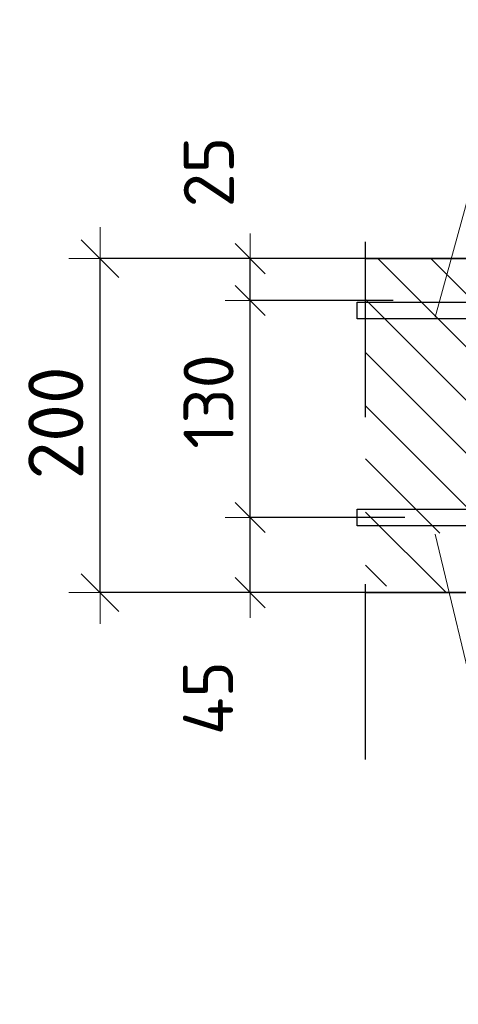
# Model space of a CAD drawing. Header units: metres. Extents: x -38 to 97, y -15 to 21.
# Tile 257 of 276: x 86.984 to 87.247, y -5.677 to -5.088. Entities that reach past the tile are written whole.
import ezdxf

# ---------------------------------------------------------------- set-up
doc = ezdxf.new("R2010")
doc.units = ezdxf.units.M
doc.header["$PDMODE"] = 65
doc.linetypes.add('______4', pattern=[0.135, 0.105, -0.03])
for name, color, linetype, lineweight in [('XR$4$Арм. стержнями верхней зоны', 180, 'Continuous', 35), ('XR$4$Арм. стержнями нижней зоны', 180, 'Continuous', 35), ('XR$4$Арм.стержн. Арматура края', 96, 'Continuous', 35), ('XR$4$ВК__отв в полу 1-2 эт', 220, 'Continuous', 25), ('XR$4$Размерная линия (1)', 7, 'Continuous', 13), ('XR$4$Размерная линия_ общее', 7, 'Continuous', 13), ('XR$5$Арм. стержнями верхней зоны', 180, 'Continuous', 35), ('XR$5$Арм. стержнями нижней зоны', 180, 'Continuous', 35), ('XR$5$Арм.стержн. Арматура края', 96, 'Continuous', 35), ('XR$5$ВК__отв в полу 1-2 эт', 220, 'Continuous', 25), ('XR$5$Размерная линия (1)', 7, 'Continuous', 13), ('XR$5$Размерная линия_ общее', 7, 'Continuous', 13)]:
    doc.layers.add(name, color=color, linetype=linetype, lineweight=lineweight)
doc.styles.add('ISOCPEUR', font='txt')
doc.dimstyles.new('DIMSTYLE_12', dxfattribs={"dimtxt": 0.03, "dimasz": 0.03, "dimexe": 0, "dimexo": 0, "dimgap": 0.015, "dimtad": 2, "dimdec": 0, "dimlfac": 1000, "dimrnd": 1, "dimzin": 12, "dimdsep": 46, "dimtxsty": 'ISOCPEUR', "dimblk1": 'ALL_ML_STRICH', "dimblk2": 'ALL_ML_STRICH', "dimsah": 1, "dimcen": 0, "dimclrd": 7, "dimclre": 256, "dimclrt": 7, "dimadec": 0, "dimazin": 0, "dimtfac": 1, "dimtdec": 0, "dimtix": 1, "dimtmove": 2, "dimatfit": 3, "dimfxl": 0, "dimtzin": 0, "dimlwd": 0, "dimlwe": -3, "dimarcsym": 0})
doc.dimstyles.new('DIMSTYLE_14', dxfattribs={"dimtxt": 0.03, "dimasz": 0.03, "dimexe": 0, "dimexo": 0, "dimgap": 0.015, "dimtad": 2, "dimdec": 0, "dimlfac": 1000, "dimrnd": 1, "dimzin": 12, "dimdsep": 46, "dimtxsty": 'ISOCPEUR', "dimblk1": 'ALL_ML_STRICH', "dimblk2": 'ALL_ML_STRICH', "dimsah": 1, "dimcen": 0, "dimclrd": 7, "dimclre": 256, "dimclrt": 7, "dimadec": 0, "dimazin": 0, "dimtfac": 1, "dimtdec": 0, "dimtix": 1, "dimtmove": 2, "dimatfit": 3, "dimfxl": 0, "dimtvp": 1.2, "dimtzin": 0, "dimlwd": 0, "dimlwe": -3, "dimarcsym": 0})
doc.dimstyles.new('DIMSTYLE_8', dxfattribs={"dimtxt": 0.033, "dimasz": 0.0375, "dimexe": 0, "dimexo": 0, "dimgap": 0.0165, "dimtad": 2, "dimdec": 0, "dimlfac": 1000, "dimrnd": 1, "dimzin": 12, "dimdsep": 46, "dimtxsty": 'ISOCPEUR', "dimblk1": 'ALL_ML_STRICH', "dimblk2": 'ALL_ML_STRICH', "dimsah": 1, "dimcen": 0, "dimclrd": 7, "dimclre": 256, "dimclrt": 7, "dimadec": 0, "dimazin": 0, "dimtfac": 1, "dimtdec": 0, "dimtix": 1, "dimtmove": 2, "dimatfit": 3, "dimfxl": 0, "dimtzin": 0, "dimlwd": 0, "dimlwe": -3, "dimarcsym": 0})
pattern_1 = [(135, (0, 0), (-0.031819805, -0.031819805), [0.4, -0.05, 0, -0.05]), (135, (-0.01591, -0.01591), (-0.031819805, -0.031819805), [0.8, -0.1, 0.1, -0.1])]

# ---------------------------------------------------------------- blocks, each defined once
blk = doc.blocks.new('ALL_ML_STRICH')
at = {"color": 0, "linetype": 'ByBlock', "lineweight": -2}
for p, q in [((0, -0.5), (0, 0.5)), ((-0.3, -0.3), (0.3, 0.3)), ((-1, 0), (0.5, 0))]:
    blk.add_line(p, q, dxfattribs=at)
blk = doc.blocks.new('*D317')
at = {"layer": 'DEFPOINTS', "color": 7, "linetype": 'Continuous', "lineweight": 13, "transparency": 33554687}
for p in [(87.23884, -5.23081), (87.03226, -5.43081), (87.23884, -5.43081)]:
    blk.add_point(p, dxfattribs=at)
at = {"layer": 'XR$4$Размерная линия_ общее', "color": 253, "linetype": 'Continuous', "lineweight": -2, "true_color": 0xa0a0a0, "transparency": 33554687}
for p, q in [((87.21884, -5.23081), (87.03226, -5.23081)), ((87.21884, -5.43081), (87.03226, -5.43081))]:
    blk.add_line(p, q, dxfattribs=at)
at = {"layer": 'XR$4$Размерная линия_ общее', "color": 7, "linetype": 'Continuous', "lineweight": -2, "transparency": 33554687}
blk.add_line((87.03226, -5.43081), (87.03226, -5.23081), dxfattribs=at)
at = {"layer": 'XR$4$Размерная линия_ общее', "color": 7, "linetype": 'Continuous', "lineweight": 13, "transparency": 33554687, "xscale": 0.0375, "yscale": 0.0375, "zscale": 0.0375}
for p, rotation in [((87.03226, -5.23081), 90), ((87.03226, -5.43081), 270)]:
    blk.add_blockref('ALL_ML_STRICH', p, dxfattribs=dict(at, rotation=rotation))
at = {"layer": 'XR$4$Размерная линия_ общее', "color": 7, "linetype": 'Continuous', "lineweight": 13, "transparency": 33554687, "insert": (87.00576, -5.32916), "char_height": 0.033, "width": 0.099, "attachment_point": 5, "rotation": 90, "style": 'ISOCPEUR'}
blk.add_mtext('\\A1;{200}', dxfattribs=at)
blk = doc.blocks.new('*D318')
at = {"layer": 'DEFPOINTS', "color": 7, "linetype": 'Continuous', "lineweight": 13, "transparency": 33554687}
for p in [(87.23496, -5.38581), (87.12229, -5.43081), (87.22211, -5.43081)]:
    blk.add_point(p, dxfattribs=at)
at = {"layer": 'XR$4$Размерная линия (1)', "color": 9, "linetype": 'Continuous', "lineweight": -2, "true_color": 0xc7c7c7, "transparency": 33554687}
for p, q in [((87.21496, -5.38581), (87.12229, -5.38581)), ((87.20211, -5.43081), (87.12229, -5.43081))]:
    blk.add_line(p, q, dxfattribs=at)
at = {"layer": 'XR$4$Размерная линия (1)', "color": 7, "linetype": 'Continuous', "lineweight": -2, "transparency": 33554687}
blk.add_line((87.12229, -5.43081), (87.12229, -5.38581), dxfattribs=at)
at = {"layer": 'XR$4$Размерная линия (1)', "color": 7, "linetype": 'Continuous', "lineweight": 13, "transparency": 33554687, "xscale": 0.03, "yscale": 0.03, "zscale": 0.03}
for p, rotation in [((87.12229, -5.38581), 90), ((87.12229, -5.43081), 270)]:
    blk.add_blockref('ALL_ML_STRICH', p, dxfattribs=dict(at, rotation=rotation))
at = {"layer": 'XR$4$Размерная линия (1)', "color": 7, "linetype": 'Continuous', "lineweight": 13, "transparency": 33554687, "insert": (87.09698, -5.49394), "char_height": 0.03, "width": 0.06, "attachment_point": 5, "rotation": 90, "style": 'ISOCPEUR'}
blk.add_mtext('\\A1;{45}', dxfattribs=at)
blk = doc.blocks.new('*D319')
at = {"layer": 'DEFPOINTS', "color": 7, "linetype": 'Continuous', "lineweight": 13, "transparency": 33554687}
for p in [(87.22793, -5.25581), (87.12229, -5.38581), (87.23496, -5.38581)]:
    blk.add_point(p, dxfattribs=at)
at = {"layer": 'XR$4$Размерная линия (1)', "color": 9, "linetype": 'Continuous', "lineweight": -2, "true_color": 0xc7c7c7, "transparency": 33554687}
for p, q in [((87.20793, -5.25581), (87.12229, -5.25581)), ((87.21496, -5.38581), (87.12229, -5.38581))]:
    blk.add_line(p, q, dxfattribs=at)
at = {"layer": 'XR$4$Размерная линия (1)', "color": 7, "linetype": 'Continuous', "lineweight": -2, "transparency": 33554687}
blk.add_line((87.12229, -5.38581), (87.12229, -5.25581), dxfattribs=at)
at = {"layer": 'XR$4$Размерная линия (1)', "color": 7, "linetype": 'Continuous', "lineweight": 13, "transparency": 33554687, "xscale": 0.03, "yscale": 0.03, "zscale": 0.03}
for p, rotation in [((87.12229, -5.25581), 90), ((87.12229, -5.38581), 270)]:
    blk.add_blockref('ALL_ML_STRICH', p, dxfattribs=dict(at, rotation=rotation))
at = {"layer": 'XR$4$Размерная линия (1)', "color": 7, "linetype": 'Continuous', "lineweight": 13, "transparency": 33554687, "insert": (87.09729, -5.31631), "char_height": 0.03, "width": 0.09, "attachment_point": 5, "rotation": 90, "style": 'ISOCPEUR'}
blk.add_mtext('\\A1;{130}', dxfattribs=at)
blk = doc.blocks.new('*D320')
at = {"layer": 'DEFPOINTS', "color": 7, "linetype": 'Continuous', "lineweight": 13, "transparency": 33554687}
for p in [(87.2458, -5.23081), (87.12229, -5.25581), (87.22793, -5.25581)]:
    blk.add_point(p, dxfattribs=at)
at = {"layer": 'XR$4$Размерная линия (1)', "color": 9, "linetype": 'Continuous', "lineweight": -2, "true_color": 0xc7c7c7, "transparency": 33554687}
for p, q in [((87.2258, -5.23081), (87.12229, -5.23081)), ((87.20793, -5.25581), (87.12229, -5.25581))]:
    blk.add_line(p, q, dxfattribs=at)
at = {"layer": 'XR$4$Размерная линия (1)', "color": 7, "linetype": 'Continuous', "lineweight": -2, "transparency": 33554687}
blk.add_line((87.12229, -5.25581), (87.12229, -5.23081), dxfattribs=at)
at = {"layer": 'XR$4$Размерная линия (1)', "color": 7, "linetype": 'Continuous', "lineweight": 13, "transparency": 33554687, "xscale": 0.03, "yscale": 0.03, "zscale": 0.03}
for p, rotation in [((87.12229, -5.23081), 90), ((87.12229, -5.25581), 270)]:
    blk.add_blockref('ALL_ML_STRICH', p, dxfattribs=dict(at, rotation=rotation))
at = {"layer": 'XR$4$Размерная линия (1)', "color": 7, "linetype": 'Continuous', "lineweight": 13, "transparency": 33554687, "insert": (87.09743, -5.17898), "char_height": 0.03, "width": 0.06, "attachment_point": 5, "rotation": 90, "style": 'ISOCPEUR'}
blk.add_mtext('\\A1;{25}', dxfattribs=at)
blk = doc.blocks.new('*D743')
at = {"layer": 'DEFPOINTS', "color": 7, "linetype": 'Continuous', "lineweight": 13, "transparency": 33554687}
for p in [(87.23884, -5.23081), (87.03226, -5.43081), (87.23884, -5.43081)]:
    blk.add_point(p, dxfattribs=at)
at = {"layer": 'XR$5$Размерная линия_ общее', "color": 253, "linetype": 'Continuous', "lineweight": -2, "true_color": 0xa0a0a0, "transparency": 33554687}
for p, q in [((87.21884, -5.23081), (87.03226, -5.23081)), ((87.21884, -5.43081), (87.03226, -5.43081))]:
    blk.add_line(p, q, dxfattribs=at)
at = {"layer": 'XR$5$Размерная линия_ общее', "color": 7, "linetype": 'Continuous', "lineweight": -2, "transparency": 33554687}
blk.add_line((87.03226, -5.43081), (87.03226, -5.23081), dxfattribs=at)
at = {"layer": 'XR$5$Размерная линия_ общее', "color": 7, "linetype": 'Continuous', "lineweight": 13, "transparency": 33554687, "xscale": 0.0375, "yscale": 0.0375, "zscale": 0.0375}
for p, rotation in [((87.03226, -5.23081), 90), ((87.03226, -5.43081), 270)]:
    blk.add_blockref('ALL_ML_STRICH', p, dxfattribs=dict(at, rotation=rotation))
at = {"layer": 'XR$5$Размерная линия_ общее', "color": 7, "linetype": 'Continuous', "lineweight": 13, "transparency": 33554687, "insert": (87.00576, -5.32916), "char_height": 0.033, "width": 0.099, "attachment_point": 5, "rotation": 90, "style": 'ISOCPEUR'}
blk.add_mtext('\\A1;{200}', dxfattribs=at)
blk = doc.blocks.new('*D744')
at = {"layer": 'DEFPOINTS', "color": 7, "linetype": 'Continuous', "lineweight": 13, "transparency": 33554687}
for p in [(87.23496, -5.38581), (87.12229, -5.43081), (87.22211, -5.43081)]:
    blk.add_point(p, dxfattribs=at)
at = {"layer": 'XR$5$Размерная линия (1)', "color": 9, "linetype": 'Continuous', "lineweight": -2, "true_color": 0xc7c7c7, "transparency": 33554687}
for p, q in [((87.21496, -5.38581), (87.12229, -5.38581)), ((87.20211, -5.43081), (87.12229, -5.43081))]:
    blk.add_line(p, q, dxfattribs=at)
at = {"layer": 'XR$5$Размерная линия (1)', "color": 7, "linetype": 'Continuous', "lineweight": -2, "transparency": 33554687}
blk.add_line((87.12229, -5.43081), (87.12229, -5.38581), dxfattribs=at)
at = {"layer": 'XR$5$Размерная линия (1)', "color": 7, "linetype": 'Continuous', "lineweight": 13, "transparency": 33554687, "xscale": 0.03, "yscale": 0.03, "zscale": 0.03}
for p, rotation in [((87.12229, -5.38581), 90), ((87.12229, -5.43081), 270)]:
    blk.add_blockref('ALL_ML_STRICH', p, dxfattribs=dict(at, rotation=rotation))
at = {"layer": 'XR$5$Размерная линия (1)', "color": 7, "linetype": 'Continuous', "lineweight": 13, "transparency": 33554687, "insert": (87.09698, -5.49394), "char_height": 0.03, "width": 0.06, "attachment_point": 5, "rotation": 90, "style": 'ISOCPEUR'}
blk.add_mtext('\\A1;{45}', dxfattribs=at)
blk = doc.blocks.new('*D745')
at = {"layer": 'DEFPOINTS', "color": 7, "linetype": 'Continuous', "lineweight": 13, "transparency": 33554687}
for p in [(87.22793, -5.25581), (87.12229, -5.38581), (87.23496, -5.38581)]:
    blk.add_point(p, dxfattribs=at)
at = {"layer": 'XR$5$Размерная линия (1)', "color": 9, "linetype": 'Continuous', "lineweight": -2, "true_color": 0xc7c7c7, "transparency": 33554687}
for p, q in [((87.20793, -5.25581), (87.12229, -5.25581)), ((87.21496, -5.38581), (87.12229, -5.38581))]:
    blk.add_line(p, q, dxfattribs=at)
at = {"layer": 'XR$5$Размерная линия (1)', "color": 7, "linetype": 'Continuous', "lineweight": -2, "transparency": 33554687}
blk.add_line((87.12229, -5.38581), (87.12229, -5.25581), dxfattribs=at)
at = {"layer": 'XR$5$Размерная линия (1)', "color": 7, "linetype": 'Continuous', "lineweight": 13, "transparency": 33554687, "xscale": 0.03, "yscale": 0.03, "zscale": 0.03}
for p, rotation in [((87.12229, -5.25581), 90), ((87.12229, -5.38581), 270)]:
    blk.add_blockref('ALL_ML_STRICH', p, dxfattribs=dict(at, rotation=rotation))
at = {"layer": 'XR$5$Размерная линия (1)', "color": 7, "linetype": 'Continuous', "lineweight": 13, "transparency": 33554687, "insert": (87.09729, -5.31631), "char_height": 0.03, "width": 0.09, "attachment_point": 5, "rotation": 90, "style": 'ISOCPEUR'}
blk.add_mtext('\\A1;{130}', dxfattribs=at)
blk = doc.blocks.new('*D746')
at = {"layer": 'DEFPOINTS', "color": 7, "linetype": 'Continuous', "lineweight": 13, "transparency": 33554687}
for p in [(87.2458, -5.23081), (87.12229, -5.25581), (87.22793, -5.25581)]:
    blk.add_point(p, dxfattribs=at)
at = {"layer": 'XR$5$Размерная линия (1)', "color": 9, "linetype": 'Continuous', "lineweight": -2, "true_color": 0xc7c7c7, "transparency": 33554687}
for p, q in [((87.2258, -5.23081), (87.12229, -5.23081)), ((87.20793, -5.25581), (87.12229, -5.25581))]:
    blk.add_line(p, q, dxfattribs=at)
at = {"layer": 'XR$5$Размерная линия (1)', "color": 7, "linetype": 'Continuous', "lineweight": -2, "transparency": 33554687}
blk.add_line((87.12229, -5.25581), (87.12229, -5.23081), dxfattribs=at)
at = {"layer": 'XR$5$Размерная линия (1)', "color": 7, "linetype": 'Continuous', "lineweight": 13, "transparency": 33554687, "xscale": 0.03, "yscale": 0.03, "zscale": 0.03}
for p, rotation in [((87.12229, -5.23081), 90), ((87.12229, -5.25581), 270)]:
    blk.add_blockref('ALL_ML_STRICH', p, dxfattribs=dict(at, rotation=rotation))
at = {"layer": 'XR$5$Размерная линия (1)', "color": 7, "linetype": 'Continuous', "lineweight": 13, "transparency": 33554687, "insert": (87.09743, -5.17898), "char_height": 0.03, "width": 0.06, "attachment_point": 5, "rotation": 90, "style": 'ISOCPEUR'}
blk.add_mtext('\\A1;{25}', dxfattribs=at)

msp = doc.modelspace()

# ---------------------------------------------------------------- hatches: boundary and pattern name
at = {"linetype": 'Continuous', "lineweight": 13, "transparency": 33554687}
h = msp.add_hatch(dxfattribs=at)
h.set_pattern_fill('__________540', scale=0.015, style=0, pattern_type=2)
h.set_pattern_definition(pattern_1)
h.paths.add_polyline_path([(88.38308, -5.43081), (88.38308, -5.23081), (87.19134, -5.23081), (87.19134, -5.43081)], flags=0)
h = msp.add_hatch(dxfattribs=at)
h.set_pattern_fill('__________540', scale=0.015, style=0, pattern_type=2)
h.set_pattern_definition(pattern_1)
h.paths.add_polyline_path([(88.38308, -5.43081), (88.38308, -5.23081), (87.19134, -5.23081), (87.19134, -5.43081)], flags=0)

# ---------------------------------------------------------------- linework, layer by layer
at = {"color": 7, "linetype": '______4', "lineweight": 25, "transparency": 33554687}
msp.add_line((87.19134, -5.53081), (87.19134, -5.13081), dxfattribs=at)
msp.add_line((87.19134, -5.53081), (87.19134, -5.13081), dxfattribs=at)
at = {"color": 7, "linetype": 'Continuous', "lineweight": 35, "transparency": 33554687}
for p, q in [((88.38308, -5.23081), (87.19134, -5.23081)), ((88.38308, -5.23081), (87.19134, -5.23081)), ((87.19134, -5.43081), (88.38308, -5.43081)), ((87.19134, -5.43081), (88.38308, -5.43081))]:
    msp.add_line(p, q, dxfattribs=at)
at = {"layer": 'XR$4$Арм. стержнями верхней зоны', "color": 4, "linetype": 'Continuous', "lineweight": 25, "transparency": 33554687}
msp.add_lwpolyline([(87.18634, -5.25681), (88.35808, -5.25681), (88.35808, -5.26681), (87.18634, -5.26681), (87.18634, -5.25681)], dxfattribs=at)
msp.add_lwpolyline([(87.18634, -5.25681), (88.35808, -5.25681), (88.35808, -5.26681), (87.18634, -5.26681), (87.18634, -5.25681)], dxfattribs=at)
at = {"layer": 'XR$4$Арм. стержнями нижней зоны', "color": 4, "linetype": 'Continuous', "lineweight": 25, "transparency": 33554687}
msp.add_lwpolyline([(87.18634, -5.38081), (88.35808, -5.38081), (88.35808, -5.39081), (87.18634, -5.39081), (87.18634, -5.38081)], dxfattribs=at)
msp.add_lwpolyline([(87.18634, -5.38081), (88.35808, -5.38081), (88.35808, -5.39081), (87.18634, -5.39081), (87.18634, -5.38081)], dxfattribs=at)
at = {"layer": 'XR$4$Арм.стержн. Арматура края', "color": 4, "linetype": 'Continuous', "lineweight": 25, "transparency": 33554687}
for points in [[(87.18634, -5.25681), (87.48808, -5.25681), (87.48808, -5.26681), (87.18634, -5.26681), (87.18634, -5.25681)], [(87.18634, -5.25681), (87.48808, -5.25681), (87.48808, -5.26681), (87.18634, -5.26681), (87.18634, -5.25681)], [(87.48808, -5.39081), (87.18634, -5.39081), (87.18634, -5.38081), (87.48808, -5.38081), (87.48808, -5.39081)], [(87.48808, -5.39081), (87.18634, -5.39081), (87.18634, -5.38081), (87.48808, -5.38081), (87.48808, -5.39081)]]:
    msp.add_lwpolyline(points, dxfattribs=at)
at = {"layer": 'XR$4$ВК__отв в полу 1-2 эт', "color": 7, "linetype": 'Continuous', "lineweight": 13, "transparency": 33554687}
for p, q in [((87.23308, -5.26581), (87.28185, -5.08774)), ((87.23308, -5.39581), (87.30051, -5.6773))]:
    msp.add_line(p, q, dxfattribs=at)
at = {"layer": 'XR$5$Арм. стержнями верхней зоны', "color": 4, "linetype": 'Continuous', "lineweight": 25, "transparency": 33554687}
msp.add_lwpolyline([(87.18634, -5.25681), (88.35808, -5.25681), (88.35808, -5.26681), (87.18634, -5.26681), (87.18634, -5.25681)], dxfattribs=at)
msp.add_lwpolyline([(87.18634, -5.25681), (88.35808, -5.25681), (88.35808, -5.26681), (87.18634, -5.26681), (87.18634, -5.25681)], dxfattribs=at)
at = {"layer": 'XR$5$Арм. стержнями нижней зоны', "color": 4, "linetype": 'Continuous', "lineweight": 25, "transparency": 33554687}
msp.add_lwpolyline([(87.18634, -5.38081), (88.35808, -5.38081), (88.35808, -5.39081), (87.18634, -5.39081), (87.18634, -5.38081)], dxfattribs=at)
msp.add_lwpolyline([(87.18634, -5.38081), (88.35808, -5.38081), (88.35808, -5.39081), (87.18634, -5.39081), (87.18634, -5.38081)], dxfattribs=at)
at = {"layer": 'XR$5$Арм.стержн. Арматура края', "color": 4, "linetype": 'Continuous', "lineweight": 25, "transparency": 33554687}
for points in [[(87.18634, -5.25681), (87.48808, -5.25681), (87.48808, -5.26681), (87.18634, -5.26681), (87.18634, -5.25681)], [(87.18634, -5.25681), (87.48808, -5.25681), (87.48808, -5.26681), (87.18634, -5.26681), (87.18634, -5.25681)], [(87.48808, -5.39081), (87.18634, -5.39081), (87.18634, -5.38081), (87.48808, -5.38081), (87.48808, -5.39081)], [(87.48808, -5.39081), (87.18634, -5.39081), (87.18634, -5.38081), (87.48808, -5.38081), (87.48808, -5.39081)]]:
    msp.add_lwpolyline(points, dxfattribs=at)
at = {"layer": 'XR$5$ВК__отв в полу 1-2 эт', "color": 7, "linetype": 'Continuous', "lineweight": 13, "transparency": 33554687}
for p, q in [((87.23308, -5.26581), (87.28185, -5.08774)), ((87.23308, -5.39581), (87.30051, -5.6773))]:
    msp.add_line(p, q, dxfattribs=at)

# ---------------------------------------------------------------- dimensions: what is measured, and where the dimension line sits
at = {"layer": 'XR$4$Размерная линия (1)', "color": 7, "linetype": 'Continuous', "lineweight": 13, "transparency": 33554687}
for base, p1, p2, dimstyle, picture, middle in [((87.12229, -5.23081), (87.20793, -5.25581), (87.2258, -5.23081), 'DIMSTYLE_14', '*D320', (87.09743, -5.17898)), ((87.12229, -5.25581), (87.21496, -5.38581), (87.20793, -5.25581), 'DIMSTYLE_12', '*D319', (87.09729, -5.31631)), ((87.12229, -5.38581), (87.20211, -5.43081), (87.21496, -5.38581), 'DIMSTYLE_14', '*D318', (87.09698, -5.49394))]:
    dim = msp.add_linear_dim(base=base, p1=p1, p2=p2, angle=90, dimstyle=dimstyle, override={"dimpost": '<>', "dimclrd": 7, "dimclre": 9, "dimclrt": 7, "dimlwd": 0, "dimlwe": 65533}, dxfattribs=at)
    dim.commit()
    dim.dimension.update_dxf_attribs({"geometry": picture, "text_midpoint": middle, "dimtype": 160})
at = {"layer": 'XR$4$Размерная линия_ общее', "color": 7, "linetype": 'Continuous', "lineweight": 13, "transparency": 33554687}
dim = msp.add_linear_dim(base=(87.03226, -5.23081), p1=(87.21884, -5.43081), p2=(87.21884, -5.23081), angle=90, dimstyle='DIMSTYLE_8', override={"dimpost": '<>', "dimclrd": 7, "dimclre": 253, "dimclrt": 7, "dimlwd": 0, "dimlwe": 65533}, dxfattribs=at)
dim.commit()
dim.dimension.update_dxf_attribs({"geometry": '*D317', "text_midpoint": (87.00576, -5.32916), "dimtype": 160})
at = {"layer": 'XR$5$Размерная линия (1)', "color": 7, "linetype": 'Continuous', "lineweight": 13, "transparency": 33554687}
for base, p1, p2, dimstyle, picture, middle in [((87.12229, -5.23081), (87.20793, -5.25581), (87.2258, -5.23081), 'DIMSTYLE_14', '*D746', (87.09743, -5.17898)), ((87.12229, -5.25581), (87.21496, -5.38581), (87.20793, -5.25581), 'DIMSTYLE_12', '*D745', (87.09729, -5.31631)), ((87.12229, -5.38581), (87.20211, -5.43081), (87.21496, -5.38581), 'DIMSTYLE_14', '*D744', (87.09698, -5.49394))]:
    dim = msp.add_linear_dim(base=base, p1=p1, p2=p2, angle=90, dimstyle=dimstyle, override={"dimpost": '<>', "dimclrd": 7, "dimclre": 9, "dimclrt": 7, "dimlwd": 0, "dimlwe": 65533}, dxfattribs=at)
    dim.commit()
    dim.dimension.update_dxf_attribs({"geometry": picture, "text_midpoint": middle, "dimtype": 160})
at = {"layer": 'XR$5$Размерная линия_ общее', "color": 7, "linetype": 'Continuous', "lineweight": 13, "transparency": 33554687}
dim = msp.add_linear_dim(base=(87.03226, -5.23081), p1=(87.21884, -5.43081), p2=(87.21884, -5.23081), angle=90, dimstyle='DIMSTYLE_8', override={"dimpost": '<>', "dimclrd": 7, "dimclre": 253, "dimclrt": 7, "dimlwd": 0, "dimlwe": 65533}, dxfattribs=at)
dim.commit()
dim.dimension.update_dxf_attribs({"geometry": '*D743', "text_midpoint": (87.00576, -5.32916), "dimtype": 160})

doc.saveas('drawing.dxf')
